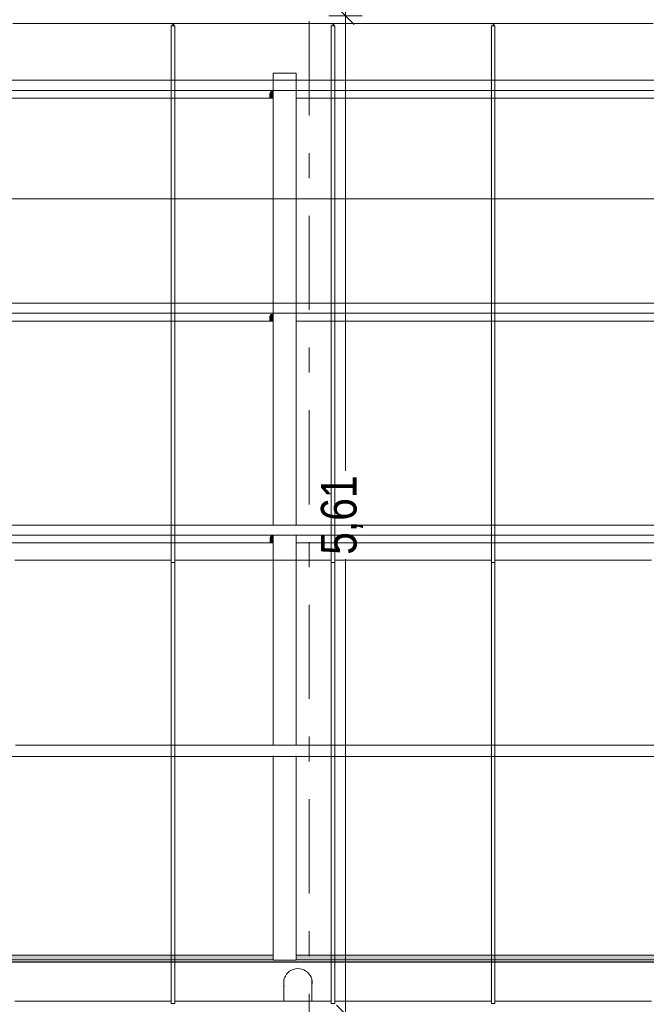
# Model space of a CAD drawing. Header units: millimetres. Extents: x 52659 to 1698020, y -10054 to 104697.
# Tile 300 of 363: x 325228 to 328751, y 20671 to 26207. Entities that reach past the tile are written whole.
import ezdxf

# ---------------------------------------------------------------- set-up
doc = ezdxf.new("R2010")
doc.units = ezdxf.units.MM
doc.header["$MEASUREMENT"] = 0
doc.linetypes.add('Tiretet', pattern=[1093.611073, 529.166651, -211.666656, 141.111112, -211.666656])
for name, color, linetype in [('00-00 JD', 7, 'Continuous'), ('02-06 Poutre.Construction', 7, 'Continuous'), ('05-02 Cotation 200ème 100ème.Cotations', 7, 'Continuous'), ('08-01 2D Dessin général.2D', 7, 'Continuous'), ('S-BEAM-____-OTLN.Modèle IFC', 7, 'Continuous')]:
    doc.layers.add(name, color=color, linetype=linetype)
doc.styles.add('STYLE_GENERE_3', font='ARIALN.TTF')
doc.dimstyles.new('STYLE_GENERE__2', dxfattribs={"dimtxt": 200, "dimasz": 95, "dimexe": 0.18, "dimexo": 100, "dimgap": 0, "dimtad": 0, "dimlfac": 0.001, "dimzin": 0, "dimdsep": 46, "dimtxsty": 'STYLE_GENERE_3', "dimblk": 'ARROWHEAD_6', "dimblk1": 'ARROWHEAD_6', "dimblk2": 'ARROWHEAD_6', "dimcen": 0.09, "dimclrd": 7, "dimclre": 7, "dimclrt": 7, "dimazin": 0, "dimtfac": 1, "dimtdec": 4, "dimtmove": 0, "dimatfit": 3, "dimfxl": 1, "dimtolj": 1, "dimtzin": 0, "dimarcsym": 0})
doc.dimstyles.new('STYLE_GENERE__5', dxfattribs={"dimtxt": 200, "dimasz": 95, "dimexe": 0.18, "dimexo": 100, "dimgap": 0, "dimtad": 0, "dimtih": 1, "dimtoh": 1, "dimlfac": 0.001, "dimzin": 0, "dimdsep": 46, "dimtxsty": 'STYLE_GENERE_3', "dimblk": 'ARROWHEAD_6', "dimblk1": 'ARROWHEAD_6', "dimblk2": 'ARROWHEAD_6', "dimcen": 0.09, "dimclrd": 7, "dimclre": 7, "dimclrt": 7, "dimazin": 0, "dimtfac": 1, "dimtdec": 4, "dimtmove": 0, "dimatfit": 3, "dimfxl": 1, "dimtolj": 1, "dimtzin": 0, "dimarcsym": 0})

# ---------------------------------------------------------------- blocks, each defined once
blk = doc.blocks.new('*D844', base_point=(261781.6, 40089))
at = {"layer": '05-02 Cotation 200ème 100ème.Cotations', "color": 7, "linetype": 'Continuous', "lineweight": 25, "transparency": 16777216}
for p, q in [((267521.6, 25250.2), (267421.6, 25150.2)), ((347674.3, 25150.2), (347774.3, 25250.2))]:
    blk.add_line(p, q, dxfattribs=at)
at = {"layer": '05-02 Cotation 200ème 100ème.Cotations', "color": 7, "linetype": 'Continuous', "lineweight": 13, "transparency": 16777216}
for p, q in [((267471.6, 25106.5), (267471.6, 25294)), ((347724.3, 25106.5), (347724.3, 25294)), ((267471.6, 25200.2), (307285.1, 25200.2)), ((307910.8, 25200.2), (347724.3, 25200.2)), ((347724.3, 25200.2), (347799.3, 25200.2))]:
    blk.add_line(p, q, dxfattribs=at)
at = {"layer": '05-02 Cotation 200ème 100ème.Cotations', "color": 7, "lineweight": 9, "transparency": 16777216, "insert": (307309.9, 25100.2), "char_height": 200, "attachment_point": 7, "style": 'STYLE_GENERE_3'}
blk.add_mtext('\\A1;80,25', dxfattribs=at)
blk = doc.blocks.new('ARROWHEAD_6')
at = {"color": 0, "linetype": 'Continuous', "lineweight": 0}
for p, q in [((0, 0), (-1, 0)), ((-0.5, -0.5), (0.5, 0.5))]:
    blk.add_line(p, q, dxfattribs=at)
blk = doc.blocks.new('*D889', base_point=(261781.6, 40089))
at = {"layer": '05-02 Cotation 200ème 100ème.Cotations', "color": 7, "linetype": 'Continuous', "lineweight": 25, "transparency": 16777216}
for p, q in [((320409.1, 33198.9), (320309.1, 33298.9)), ((320309.1, 26279.2), (320409.1, 26179.2))]:
    blk.add_line(p, q, dxfattribs=at)
at = {"layer": '05-02 Cotation 200ème 100ème.Cotations', "color": 7, "linetype": 'Continuous', "lineweight": 13, "transparency": 16777216}
for p, q in [((320359.1, 33248.9), (320359.1, 33323.9)), ((320452.8, 33248.9), (320265.3, 33248.9)), ((320359.1, 29987.9), (320359.1, 33248.9)), ((320359.1, 26229.2), (320359.1, 29490.2)), ((320452.8, 26229.2), (320265.3, 26229.2)), ((320359.1, 26154.2), (320359.1, 26229.2))]:
    blk.add_line(p, q, dxfattribs=at)
at = {"layer": '05-02 Cotation 200ème 100ème.Cotations', "color": 7, "lineweight": 9, "transparency": 16777216, "insert": (320459.1, 29515.1), "char_height": 200, "attachment_point": 7, "rotation": 90, "style": 'STYLE_GENERE_3'}
blk.add_mtext('\\A1;7,02', dxfattribs=at)
blk = doc.blocks.new('*D891', base_point=(261781.6, 40089))
at = {"layer": '05-02 Cotation 200ème 100ème.Cotations', "color": 7, "linetype": 'Continuous', "lineweight": 25, "transparency": 16777216}
for p, q in [((327008.9, 26279.2), (327108.9, 26179.2)), ((327008.9, 20666.1), (327108.9, 20566.1))]:
    blk.add_line(p, q, dxfattribs=at)
at = {"layer": '05-02 Cotation 200ème 100ème.Cotations', "color": 7, "linetype": 'Continuous', "lineweight": 13, "transparency": 16777216}
for p, q in [((327152.7, 26229.2), (326965.2, 26229.2)), ((327058.9, 23671.5), (327058.9, 26229.2)), ((327058.9, 20616.1), (327058.9, 23173.8)), ((327152.7, 20616.1), (326965.2, 20616.1))]:
    blk.add_line(p, q, dxfattribs=at)
at = {"layer": '05-02 Cotation 200ème 100ème.Cotations', "color": 7, "lineweight": 9, "transparency": 16777216, "insert": (327158.9, 23198.6), "char_height": 200, "attachment_point": 7, "rotation": 90, "style": 'STYLE_GENERE_3'}
blk.add_mtext('\\A1;5,61', dxfattribs=at)
blk = doc.blocks.new('*D892', base_point=(261781.6, 40089))
at = {"layer": '05-02 Cotation 200ème 100ème.Cotations', "color": 7, "linetype": 'Continuous', "lineweight": 25, "transparency": 16777216}
for p, q in [((327008.9, 33298.9), (327108.9, 33198.9)), ((327008.9, 26279.2), (327108.9, 26179.2))]:
    blk.add_line(p, q, dxfattribs=at)
at = {"layer": '05-02 Cotation 200ème 100ème.Cotations', "color": 7, "linetype": 'Continuous', "lineweight": 13, "transparency": 16777216}
for p, q in [((327152.7, 33248.9), (326965.2, 33248.9)), ((327058.9, 29987.9), (327058.9, 33248.9)), ((327058.9, 26229.2), (327058.9, 29490.2)), ((327152.7, 26229.2), (326965.2, 26229.2))]:
    blk.add_line(p, q, dxfattribs=at)
at = {"layer": '05-02 Cotation 200ème 100ème.Cotations', "color": 7, "lineweight": 9, "transparency": 16777216, "insert": (327158.9, 29515.1), "char_height": 200, "attachment_point": 7, "rotation": 90, "style": 'STYLE_GENERE_3'}
blk.add_mtext('\\A1;7,02', dxfattribs=at)

msp = doc.modelspace()

# ---------------------------------------------------------------- hatches: boundary and pattern name
at = {"layer": '02-06 Poutre.Construction', "linetype": 'Continuous', "lineweight": 0, "true_color": 0xbfbfbf}
for points in [[(326076.347, 23168.223), (326079.78, 23168.223), (326079.78, 26171.975), (326089.78, 26171.975), (326089.78, 26184.777), (326076.345, 26184.777), (326076.345, 23168.582)], [(326089.78, 26171.975), (326098.593, 26171.975), (326096.406, 26184.777), (326089.78, 26184.777)], [(326976.347, 23168.223), (326979.78, 23168.223), (326979.78, 26171.975), (326989.78, 26171.975), (326989.78, 26184.777), (326976.345, 26184.777), (326976.345, 23168.582)], [(326989.78, 26171.975), (326998.593, 26171.975), (326996.406, 26184.777), (326989.78, 26184.777)], [(327876.347, 23168.223), (327879.78, 23168.223), (327879.78, 26171.975), (327889.78, 26171.975), (327889.78, 26184.777), (327876.345, 26184.777), (327876.345, 23168.582)], [(327889.78, 26171.975), (327898.593, 26171.975), (327896.406, 26184.777), (327889.78, 26184.777)], [(326076.349, 23016.643), (326079.78, 23016.643), (326079.78, 23168.223), (326076.347, 23168.223), (326076.347, 23016.995)], [(326976.347, 23016.995), (326976.349, 23016.643), (326979.78, 23016.643), (326979.78, 23168.223), (326976.347, 23168.223)], [(327876.349, 23016.643), (327879.78, 23016.643), (327879.78, 23168.223), (327876.347, 23168.223), (327876.347, 23016.995)], [(326076.351, 22863.144), (326079.78, 22863.144), (326079.78, 23016.643), (326076.349, 23016.643), (326076.349, 22863.487)], [(326976.349, 22863.487), (326976.351, 22863.144), (326979.78, 22863.144), (326979.78, 23016.643), (326976.349, 23016.643)], [(327876.351, 22863.144), (327879.78, 22863.144), (327879.78, 23016.643), (327876.349, 23016.643), (327876.349, 22863.487)], [(325239.78, 22964.124), (326035.092, 22964.124), (326034.861, 22965.008), (325239.78, 22965.008)], [(326076.351, 22708.37), (326076.353, 22708.037), (326079.78, 22708.037), (326079.78, 22854.271), (326079.78, 22863.144), (326076.351, 22863.144)], [(326976.351, 22708.37), (326976.353, 22708.037), (326979.78, 22708.037), (326979.78, 22854.271), (326979.78, 22863.144), (326976.351, 22863.144)], [(327876.351, 22708.37), (327876.353, 22708.037), (327879.78, 22708.037), (327879.78, 22854.271), (327879.78, 22863.144), (327876.351, 22863.144)], [(326076.353, 22551.958), (326076.355, 22551.633), (326079.78, 22551.633), (326079.78, 22708.037), (326076.353, 22708.037)], [(326976.353, 22551.958), (326976.355, 22551.633), (326979.78, 22551.633), (326979.78, 22708.037), (326976.353, 22708.037)], [(327876.353, 22551.958), (327876.355, 22551.633), (327879.78, 22551.633), (327879.78, 22708.037), (327876.353, 22708.037)], [(326076.357, 22394.249), (326079.78, 22394.249), (326079.78, 22551.633), (326076.355, 22551.633), (326076.355, 22394.567)], [(326976.355, 22394.567), (326976.357, 22394.249), (326979.78, 22394.249), (326979.78, 22551.633), (326976.355, 22551.633)], [(327876.357, 22394.249), (327879.78, 22394.249), (327879.78, 22551.633), (327876.355, 22551.633), (327876.355, 22394.567)], [(326076.357, 22236.514), (326076.359, 22236.203), (326079.78, 22236.203), (326079.78, 22394.249), (326076.357, 22394.249)], [(326976.357, 22236.514), (326976.359, 22236.203), (326979.78, 22236.203), (326979.78, 22394.249), (326976.357, 22394.249)], [(327876.357, 22236.514), (327876.359, 22236.203), (327879.78, 22236.203), (327879.78, 22394.249), (327876.357, 22394.249)], [(326076.359, 22078.118), (326076.361, 22077.814), (326079.78, 22077.814), (326079.78, 22236.203), (326076.359, 22236.203)], [(326976.359, 22078.118), (326976.361, 22077.814), (326979.78, 22077.814), (326979.78, 22236.203), (326976.359, 22236.203)], [(327876.359, 22078.118), (327876.361, 22077.814), (327879.78, 22077.814), (327879.78, 22236.203), (327876.359, 22236.203)], [(326076.361, 21919.698), (326076.363, 21919.401), (326079.78, 21919.401), (326079.78, 22077.814), (326076.361, 22077.814)], [(326976.361, 21919.698), (326976.363, 21919.401), (326979.78, 21919.401), (326979.78, 22077.814), (326976.361, 22077.814)], [(327876.361, 21919.698), (327876.363, 21919.401), (327879.78, 21919.401), (327879.78, 22077.814), (327876.361, 22077.814)], [(326076.363, 21761.575), (326076.364, 21761.285), (326079.78, 21761.285), (326079.78, 21919.401), (326076.363, 21919.401)], [(326976.363, 21761.575), (326976.364, 21761.285), (326979.78, 21761.285), (326979.78, 21919.401), (326976.363, 21919.401)], [(327876.363, 21761.575), (327876.364, 21761.285), (327879.78, 21761.285), (327879.78, 21919.401), (327876.363, 21919.401)], [(326076.366, 21603.784), (326079.78, 21603.784), (326079.78, 21761.285), (326076.364, 21761.285), (326076.364, 21604.068)], [(326976.364, 21604.068), (326976.366, 21603.784), (326979.78, 21603.784), (326979.78, 21761.285), (326976.364, 21761.285)], [(327876.364, 21604.068), (327876.366, 21603.784), (327879.78, 21603.784), (327879.78, 21761.285), (327876.364, 21761.285)], [(326076.366, 21447.494), (326076.367, 21447.216), (326079.78, 21447.216), (326079.78, 21603.784), (326076.366, 21603.784)], [(326976.366, 21447.494), (326976.367, 21447.216), (326979.78, 21447.216), (326979.78, 21603.784), (326976.366, 21603.784)], [(327876.366, 21447.494), (327876.367, 21447.216), (327879.78, 21447.216), (327879.78, 21603.784), (327876.366, 21603.784)], [(326076.367, 21292.17), (326076.369, 21291.897), (326079.78, 21291.897), (326079.78, 21447.216), (326076.367, 21447.216)], [(326976.367, 21292.17), (326976.369, 21291.897), (326979.78, 21291.897), (326979.78, 21447.216), (326976.367, 21447.216)], [(327876.367, 21292.17), (327876.369, 21291.897), (327879.78, 21291.897), (327879.78, 21447.216), (327876.367, 21447.216)], [(326076.369, 21138.409), (326076.37, 21138.142), (326079.78, 21138.142), (326079.78, 21291.897), (326076.369, 21291.897)], [(326976.369, 21138.409), (326976.37, 21138.142), (326979.78, 21138.142), (326979.78, 21291.897), (326976.369, 21291.897)], [(327876.369, 21138.409), (327876.37, 21138.142), (327879.78, 21138.142), (327879.78, 21291.897), (327876.369, 21291.897)], [(326076.37, 20986.522), (326076.372, 20986.26), (326079.78, 20986.26), (326079.78, 21138.142), (326076.37, 21138.142)], [(326976.37, 20986.522), (326976.372, 20986.26), (326979.78, 20986.26), (326979.78, 21138.142), (326976.37, 21138.142)], [(327876.37, 20986.522), (327876.372, 20986.26), (327879.78, 20986.26), (327879.78, 21138.142), (327876.37, 21138.142)], [(326076.372, 20836.815), (326076.373, 20836.558), (326079.78, 20836.558), (326079.78, 20986.26), (326076.372, 20986.26)], [(326976.372, 20836.815), (326976.373, 20836.558), (326979.78, 20836.558), (326979.78, 20986.26), (326976.372, 20986.26)], [(327876.372, 20836.815), (327876.373, 20836.558), (327879.78, 20836.558), (327879.78, 20986.26), (327876.372, 20986.26)], [(326076.373, 20836.558), (326076.373, 20689.589), (326079.78, 20689.339), (326079.78, 20836.558)], [(326976.373, 20836.558), (326976.373, 20689.589), (326979.78, 20689.339), (326979.78, 20836.558)], [(327876.373, 20836.558), (327876.373, 20689.589), (327879.78, 20689.339), (327879.78, 20836.558)]]:
    msp.add_hatch(color=9, dxfattribs=at).paths.add_polyline_path(points)
at = {"layer": 'S-BEAM-____-OTLN.Modèle IFC', "linetype": 'Continuous', "lineweight": 0, "true_color": 0xbfbfbf}
for points in [[(326652.241, 25866.222), (326652.241, 25866.188), (326782.241, 25866.188), (326782.241, 25866.222)], [(326631.717, 25791.859), (326652.241, 25791.859), (326652.241, 25806.202), (326638.859, 25806.202)], [(326650.629, 25806.202), (326652.241, 25806.202), (326652.241, 25809.44)], [(326630.096, 25764.965), (326652.241, 25764.965), (326652.241, 25768.221), (326631.717, 25768.221)], [(326631.717, 25768.221), (326652.241, 25768.221), (326652.241, 25791.859), (326631.717, 25791.859)], [(326652.241, 24613.246), (326782.241, 24613.246), (326782.241, 24613.279), (326652.241, 24613.279)], [(326631.717, 24538.916), (326652.241, 24538.916), (326652.241, 24553.259), (326638.859, 24553.259)], [(326631.717, 24515.278), (326652.241, 24515.278), (326652.241, 24538.916), (326631.717, 24538.916)], [(326650.629, 24553.259), (326652.241, 24553.259), (326652.241, 24556.497)], [(326630.096, 24512.022), (326652.241, 24512.022), (326652.241, 24515.278), (326631.717, 24515.278)], [(326632.673, 23292.568), (326652.241, 23292.568), (326652.241, 23305.473), (326639.071, 23305.473)], [(326650.953, 23305.473), (326652.241, 23305.473), (326652.241, 23308.07)], [(326631.229, 23265.693), (326652.241, 23265.693), (326652.241, 23268.833), (326632.786, 23268.833)], [(326632.786, 23268.833), (326652.241, 23268.833), (326652.241, 23292.568), (326632.673, 23292.568)], [(326652.241, 22127.498), (326782.241, 22127.498), (326782.241, 22128), (326652.241, 22128)], [(326652.241, 20947.79), (320787.241, 20947.79), (320787.241, 20944.866), (326652.241, 20944.866)], [(320787.241, 20920.959), (326652.241, 20920.959), (326652.241, 20944.866), (320787.241, 20944.866)], [(332647.241, 20947.79), (326782.241, 20947.79), (326782.241, 20944.866), (332647.241, 20944.866)], [(326782.241, 20920.959), (332647.241, 20920.959), (332647.241, 20944.866), (326782.241, 20944.866)], [(267621.556, 20920.959), (267621.556, 20910.758), (348905.915, 20910.758), (348905.915, 20911.152), (267939.741, 20911.152), (267939.741, 20919.339), (267874.741, 20919.339), (267874.741, 20920.959)], [(267621.556, 20907.834), (348905.915, 20907.834), (348905.915, 20910.758), (267621.556, 20910.758)], [(320787.241, 20920.959), (320787.241, 20919.339), (326652.241, 20919.339), (326652.241, 20920.959)], [(332647.241, 20920.959), (326782.241, 20920.959), (326782.241, 20919.339), (332647.241, 20919.339)]]:
    msp.add_hatch(color=9, dxfattribs=at).paths.add_polyline_path(points)

# ---------------------------------------------------------------- linework, layer by layer
at = {"layer": '00-00 JD', "color": 7, "linetype": 'Tiretet', "lineweight": 18}
msp.add_line((326856.144, 42602.514), (326856.144, 5793.676), dxfattribs=at)
at = {"layer": '02-06 Poutre.Construction', "color": 7, "linetype": 'Continuous', "lineweight": 9}
for p, q in [((325189.78, 26184.777), (326089.78, 26184.777)), ((326089.78, 26184.777), (326989.78, 26184.777)), ((326089.78, 26184.777), (326089.78, 26171.975)), ((326989.78, 26184.777), (327889.78, 26184.777)), ((326989.78, 26184.777), (326989.78, 26171.975)), ((327889.78, 26184.777), (328789.78, 26184.777)), ((326079.78, 26171.975), (326099.78, 26171.975)), ((326079.78, 26171.975), (326079.78, 23155.422)), ((326099.78, 26171.975), (326099.78, 23155.422)), ((326979.78, 26171.975), (326999.78, 26171.975)), ((326979.78, 26171.975), (326979.78, 23155.422)), ((326999.78, 26171.975), (326999.78, 23155.422)), ((327879.78, 26171.975), (327899.78, 26171.975)), ((327879.78, 26171.975), (327879.78, 23155.422)), ((327899.78, 26171.975), (327899.78, 23155.422)), ((325199.78, 23168.223), (326079.78, 23168.223)), ((326079.78, 23155.422), (326099.78, 23155.422)), ((326079.78, 23155.422), (326079.78, 23003.842)), ((326099.78, 23168.223), (326979.78, 23168.223)), ((326099.78, 23155.422), (326099.78, 23003.842)), ((326979.78, 23155.422), (326999.78, 23155.422)), ((326979.78, 23155.422), (326979.78, 23003.842)), ((326999.78, 23168.223), (327879.78, 23168.223)), ((326999.78, 23155.422), (326999.78, 23003.842)), ((327879.78, 23155.422), (327899.78, 23155.422)), ((327879.78, 23155.422), (327879.78, 23003.842)), ((327899.78, 23168.223), (328779.78, 23168.223)), ((327899.78, 23155.422), (327899.78, 23003.842)), ((326079.78, 23003.842), (326079.78, 22850.343)), ((326099.78, 23003.842), (326099.78, 22850.343)), ((326979.78, 23003.842), (326979.78, 22850.343)), ((326999.78, 23003.842), (326999.78, 22850.343)), ((327879.78, 23003.842), (327879.78, 22850.343)), ((327899.78, 23003.842), (327899.78, 22850.343)), ((326079.78, 22850.343), (326079.78, 22695.235)), ((326099.78, 22850.343), (326099.78, 22695.235)), ((326979.78, 22850.343), (326979.78, 22695.235)), ((326999.78, 22850.343), (326999.78, 22695.235)), ((327879.78, 22850.343), (327879.78, 22695.235)), ((327899.78, 22850.343), (327899.78, 22695.235)), ((326079.78, 22695.235), (326079.78, 22538.832)), ((326099.78, 22695.235), (326099.78, 22538.832)), ((326979.78, 22695.235), (326979.78, 22538.832)), ((326999.78, 22695.235), (326999.78, 22538.832)), ((327879.78, 22695.235), (327879.78, 22538.832)), ((327899.78, 22695.235), (327899.78, 22538.832)), ((326079.78, 22538.832), (326079.78, 22381.448)), ((326099.78, 22538.832), (326099.78, 22381.448)), ((326979.78, 22538.832), (326979.78, 22381.448)), ((326999.78, 22538.832), (326999.78, 22381.448)), ((327879.78, 22538.832), (327879.78, 22381.448)), ((327899.78, 22538.832), (327899.78, 22381.448)), ((326079.78, 22381.448), (326079.78, 22223.402)), ((326099.78, 22381.448), (326099.78, 22223.402)), ((326979.78, 22381.448), (326979.78, 22223.402)), ((326999.78, 22381.448), (326999.78, 22223.402)), ((327879.78, 22381.448), (327879.78, 22223.402)), ((327899.78, 22381.448), (327899.78, 22223.402)), ((326079.78, 22223.402), (326079.78, 22065.013)), ((326099.78, 22223.402), (326099.78, 22065.013)), ((326979.78, 22223.402), (326979.78, 22065.013)), ((326999.78, 22223.402), (326999.78, 22065.013)), ((327879.78, 22223.402), (327879.78, 22065.013)), ((327899.78, 22223.402), (327899.78, 22065.013)), ((326079.78, 22065.013), (326079.78, 21906.6)), ((326099.78, 22065.013), (326099.78, 21906.6)), ((326979.78, 22065.013), (326979.78, 21906.6)), ((326999.78, 22065.013), (326999.78, 21906.6)), ((327879.78, 22065.013), (327879.78, 21906.6)), ((327899.78, 22065.013), (327899.78, 21906.6)), ((326079.78, 21906.6), (326079.78, 21748.483)), ((326099.78, 21906.6), (326099.78, 21748.483)), ((326979.78, 21906.6), (326979.78, 21748.483)), ((326999.78, 21906.6), (326999.78, 21748.483)), ((327879.78, 21906.6), (327879.78, 21748.483)), ((327899.78, 21906.6), (327899.78, 21748.483)), ((326079.78, 21748.483), (326079.78, 21590.982)), ((326099.78, 21748.483), (326099.78, 21590.982)), ((326979.78, 21748.483), (326979.78, 21590.982)), ((326999.78, 21748.483), (326999.78, 21590.982)), ((327879.78, 21748.483), (327879.78, 21590.982)), ((327899.78, 21748.483), (327899.78, 21590.982)), ((326079.78, 21590.982), (326079.78, 21434.414)), ((326099.78, 21590.982), (326099.78, 21434.414)), ((326979.78, 21590.982), (326979.78, 21434.414)), ((326999.78, 21590.982), (326999.78, 21434.414)), ((327879.78, 21590.982), (327879.78, 21434.414)), ((327899.78, 21590.982), (327899.78, 21434.414)), ((326079.78, 21434.414), (326079.78, 21279.096)), ((326099.78, 21434.414), (326099.78, 21279.096)), ((326979.78, 21434.414), (326979.78, 21279.096)), ((326999.78, 21434.414), (326999.78, 21279.096)), ((327879.78, 21434.414), (327879.78, 21279.096)), ((327899.78, 21434.414), (327899.78, 21279.096)), ((326079.78, 21279.096), (326079.78, 21125.341)), ((326099.78, 21279.096), (326099.78, 21125.341)), ((326979.78, 21279.096), (326979.78, 21125.341)), ((326999.78, 21279.096), (326999.78, 21125.341)), ((327879.78, 21279.096), (327879.78, 21125.341)), ((327899.78, 21279.096), (327899.78, 21125.341)), ((326079.78, 21125.341), (326079.78, 20973.459)), ((326099.78, 21125.341), (326099.78, 20973.459)), ((326979.78, 21125.341), (326979.78, 20973.459)), ((326999.78, 21125.341), (326999.78, 20973.459)), ((327879.78, 21125.341), (327879.78, 20973.459)), ((327899.78, 21125.341), (327899.78, 20973.459)), ((326079.78, 20973.459), (326079.78, 20823.757)), ((326099.78, 20973.459), (326099.78, 20823.757)), ((326979.78, 20973.459), (326979.78, 20823.757)), ((326999.78, 20973.459), (326999.78, 20823.757)), ((327879.78, 20973.459), (327879.78, 20823.757)), ((327899.78, 20973.459), (327899.78, 20823.757)), ((326079.78, 20823.757), (326079.78, 20676.537)), ((326099.78, 20823.757), (326099.78, 20676.537)), ((326979.78, 20823.757), (326979.78, 20676.537)), ((326999.78, 20823.757), (326999.78, 20676.537)), ((327879.78, 20823.757), (327879.78, 20676.537)), ((327899.78, 20823.757), (327899.78, 20676.537)), ((325199.78, 20689.339), (326079.78, 20689.339)), ((326079.78, 20676.537), (326099.78, 20676.537)), ((326099.78, 20689.339), (326979.78, 20689.339)), ((326979.78, 20676.537), (326999.78, 20676.537)), ((326999.78, 20689.339), (327879.78, 20689.339)), ((327879.78, 20676.537), (327899.78, 20676.537)), ((327899.78, 20689.339), (328779.78, 20689.339))]:
    msp.add_line(p, q, dxfattribs=at)
at = {"layer": '08-01 2D Dessin général.2D', "color": 7, "linetype": 'Continuous', "lineweight": 18}
for p, q in [((326712.298, 20689.339), (326712.298, 20807.347)), ((326712.298, 20689.339), (326712.298, 20807.347)), ((326870.783, 20689.339), (326870.783, 20807.347)), ((326870.783, 20689.339), (326870.783, 20807.347))]:
    msp.add_line(p, q, dxfattribs=at)
msp.add_arc((326792.298, 20791.85), 80, 348.83015, 193.913723, dxfattribs=at)
msp.add_arc((326792.298, 20791.85), 80, 348.83015, 193.913723, dxfattribs=at)
at = {"layer": 'S-BEAM-____-OTLN.Modèle IFC', "color": 7, "linetype": 'Continuous', "lineweight": 18}
for p, q in [((320787.241, 25866.188), (326652.241, 25866.188)), ((326782.241, 25866.188), (332647.241, 25866.188))]:
    msp.add_line(p, q, dxfattribs=at)
at = {"layer": 'S-BEAM-____-OTLN.Modèle IFC', "color": 9, "linetype": 'Continuous', "lineweight": 5}
for p, q in [((326652.241, 25905.905), (326782.241, 25905.905)), ((326652.241, 25905.905), (326652.241, 25866.188)), ((326652.241, 25866.188), (326782.241, 25866.188)), ((326652.241, 25866.188), (326652.241, 25809.457)), ((326782.241, 25866.188), (326782.241, 25905.905)), ((326782.241, 25809.457), (326782.241, 25866.188)), ((267621.616, 25809.457), (347710.295, 25809.457)), ((326652.241, 25809.44), (326652.241, 24613.246)), ((326782.241, 24613.246), (326782.241, 25809.44)), ((320787.241, 25764.965), (326652.241, 25764.965)), ((326782.241, 25764.965), (332647.241, 25764.965)), ((320787.241, 24613.246), (326652.241, 24613.246)), ((326652.241, 24613.246), (326782.241, 24613.246)), ((326652.241, 24613.246), (326652.241, 24556.515)), ((326782.241, 24613.246), (332647.241, 24613.246)), ((326782.241, 24556.515), (326782.241, 24613.246)), ((267621.556, 24556.515), (348017.007, 24556.515)), ((326652.241, 24556.497), (326652.241, 23369.492)), ((326782.241, 23369.492), (326782.241, 24556.497)), ((320787.241, 24512.022), (326652.241, 24512.022)), ((326782.241, 24512.022), (332647.241, 24512.022)), ((320787.241, 23365.577), (326652.241, 23365.577)), ((326652.241, 23365.577), (326652.241, 23369.492)), ((326652.241, 23365.577), (326782.241, 23365.577)), ((326782.241, 23365.577), (326782.241, 23369.492)), ((326782.241, 23365.577), (332647.241, 23365.577)), ((267621.556, 23308.613), (348324.917, 23308.613)), ((326652.241, 22971.085), (326652.241, 23308.07)), ((326782.241, 22971.085), (326782.241, 23308.07)), ((320787.241, 23265.693), (326652.241, 23265.693)), ((326782.241, 23265.693), (332647.241, 23265.693)), ((326652.241, 22561.972), (326652.241, 22971.085)), ((326782.241, 22561.972), (326782.241, 22971.085)), ((326652.241, 22147.164), (326652.241, 22561.972)), ((326782.241, 22147.164), (326782.241, 22561.972)), ((326652.241, 22127.498), (326652.241, 22147.164)), ((326782.241, 22127.498), (326782.241, 22147.164)), ((325204.78, 22127.498), (348599.213, 22127.498)), ((325179.78, 22065.013), (348599.213, 22067.498)), ((326652.241, 21731.74), (326652.241, 22067.498)), ((326782.241, 21731.74), (326782.241, 22067.498)), ((326652.241, 21320.787), (326652.241, 21731.74)), ((326782.241, 21320.787), (326782.241, 21731.74)), ((326652.241, 20919.339), (326652.241, 21320.787)), ((326782.241, 20919.339), (326782.241, 21320.787)), ((320787.241, 20947.79), (326652.241, 20947.79)), ((326782.241, 20947.79), (332647.241, 20947.79)), ((267621.556, 20910.758), (348905.915, 20910.758)), ((267621.556, 20907.834), (348905.915, 20907.834)), ((320787.241, 20920.959), (326652.241, 20920.959)), ((326782.241, 20919.339), (326652.241, 20919.339)), ((326782.241, 20920.959), (332647.241, 20920.959))]:
    msp.add_line(p, q, dxfattribs=at)

# ---------------------------------------------------------------- dimensions: what is measured, and where the dimension line sits
at = {"layer": '05-02 Cotation 200ème 100ème.Cotations', "color": 7, "linetype": 'Continuous', "lineweight": 13}
for base, p1, p2, picture, middle in [((320359.064, 33248.917), (320606.616, 26229.221), (326866.616, 33248.917), '*D889', (320359.064, 29774.833)), ((327058.944, 33248.917), (326876.556, 26229.221), (326866.616, 33248.917), '*D892', (327058.944, 29774.833)), ((327058.944, 26229.221), (326866.616, 20616.075), (326876.556, 26229.221), '*D891', (327058.944, 23458.412))]:
    dim = msp.add_linear_dim(base=base, p1=p1, p2=p2, angle=90, dimstyle='STYLE_GENERE__2', dxfattribs=at)
    dim.commit()
    dim.dimension.update_dxf_attribs({"geometry": picture, "text_midpoint": middle, "dimtype": 160, "text_rotation": 90})
dim = msp.add_linear_dim(base=(347724.301, 25200.22), p1=(267471.556, 25766.902), p2=(347724.301, 25850.561), dimstyle='STYLE_GENERE__5', dxfattribs=at)
dim.commit()
dim.dimension.update_dxf_attribs({"geometry": '*D844', "text_midpoint": (307645.929, 25200.22), "dimtype": 160})

doc.saveas('drawing.dxf')
